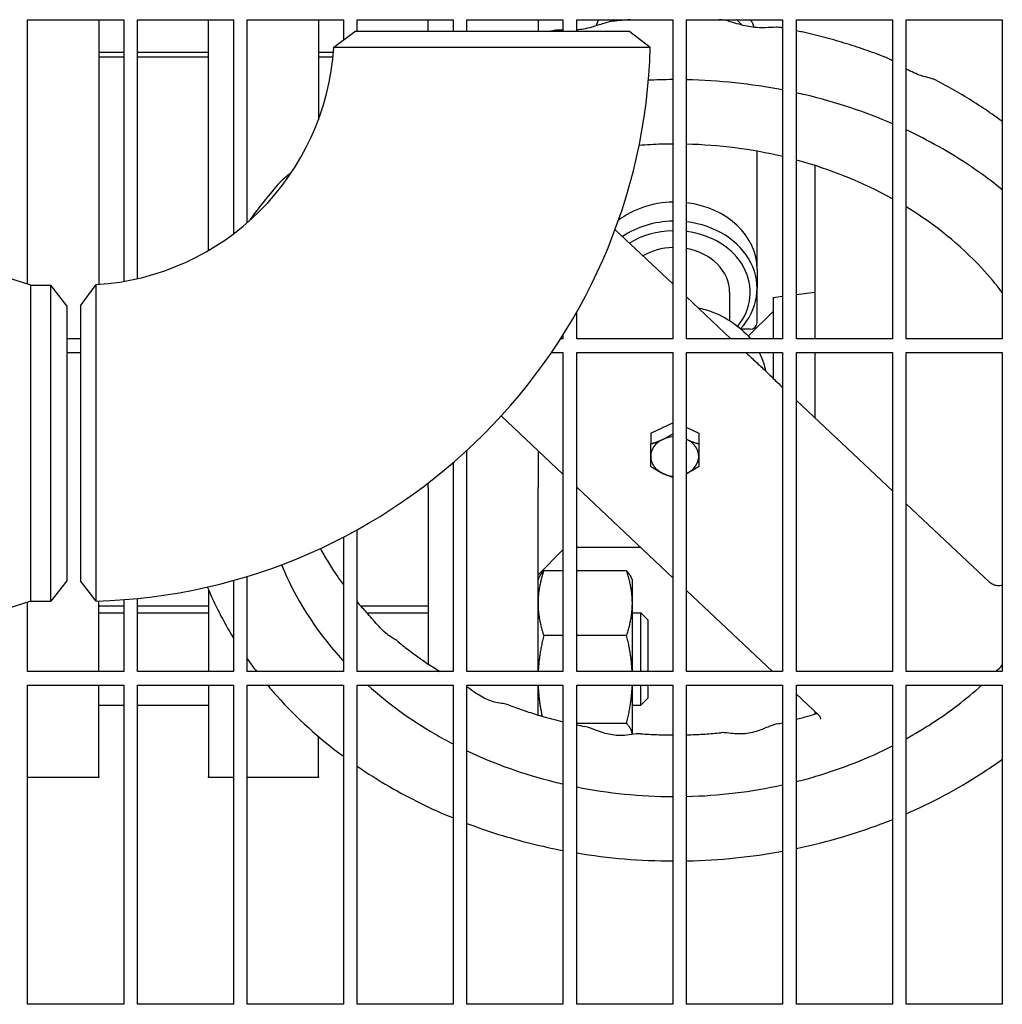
# Model space of a CAD drawing. Header units: inches. Extents: x 24 to 1128, y -69 to 748.
# Tile 645 of 656: x 753.1 to 762.05, y 613.56 to 622.53. Entities that reach past the tile are written whole.
import ezdxf

# ---------------------------------------------------------------- set-up
doc = ezdxf.new("R2010")
doc.units = ezdxf.units.IN
doc.header["$LTSCALE"] = 32
doc.header["$MEASUREMENT"] = 0
doc.layers.add('Visible (ANSI)', color=7, linetype='Continuous', lineweight=30)

msp = doc.modelspace()

# ---------------------------------------------------------------- linework, layer by layer
at = {"layer": 'Visible (ANSI)'}
for p, q in [((753.17313, 620.11814), (753.17313, 622.52603)), ((753.17313, 622.52603), (754.04813, 622.52603)), ((753.82063, 622.52603), (753.82063, 620.11447)), ((754.04813, 622.52603), (754.04813, 620.14221)), ((754.17313, 620.16736), (754.17313, 622.52603)), ((754.17313, 622.52603), (755.04813, 622.52603)), ((754.82063, 620.42411), (754.82063, 622.52603)), ((755.04813, 622.52603), (755.04813, 620.5758)), ((755.17313, 620.67733), (755.17313, 622.52603)), ((755.17313, 622.52603), (756.04813, 622.52603)), ((755.82063, 622.52603), (755.82063, 621.61435)), ((756.04813, 622.52603), (756.04813, 622.34102)), ((756.17313, 622.41853), (756.17313, 622.52603)), ((756.17313, 622.52603), (757.04813, 622.52603)), ((756.82063, 622.41853), (756.82063, 622.52603)), ((757.04813, 622.52603), (757.04813, 622.41853)), ((757.17313, 622.41853), (757.17313, 622.52603)), ((757.17313, 622.52603), (758.04813, 622.52603)), ((757.82063, 622.52603), (757.82063, 622.41853)), ((758.04813, 622.52603), (758.04813, 622.41853)), ((758.17313, 622.41853), (758.17313, 622.52603)), ((758.17313, 622.52603), (759.04813, 622.52603)), ((759.04813, 622.52603), (759.04813, 619.61978)), ((759.17313, 619.61978), (759.17313, 622.52603)), ((759.17313, 622.52603), (760.04813, 622.52603)), ((760.04813, 622.52603), (760.04813, 619.61978)), ((760.17313, 619.61978), (760.17313, 622.52603)), ((760.17313, 622.52603), (761.04813, 622.52603)), ((761.04813, 622.52603), (761.04813, 619.61978)), ((761.17313, 619.61978), (761.17313, 622.52603)), ((761.17313, 622.52603), (762.04813, 622.52603)), ((762.04813, 622.52603), (762.04813, 619.61978)), ((755.96074, 622.27621), (756.15263, 622.41853)), ((758.65753, 622.41853), (756.15263, 622.41853)), ((758.65763, 622.41853), (758.84318, 622.27615)), ((753.82063, 622.22954), (754.04813, 622.22954)), ((754.04813, 622.185), (753.82063, 622.185)), ((754.17313, 622.22954), (754.82063, 622.22954)), ((754.82063, 622.185), (754.17313, 622.185)), ((755.82063, 622.22954), (755.95739, 622.22954)), ((755.9533, 622.185), (755.82063, 622.185)), ((759.81563, 620.89123), (759.81563, 621.32732)), ((760.34063, 621.19824), (760.34063, 619.61978)), ((759.81563, 620.25205), (759.81563, 620.89123)), ((758.52168, 620.61497), (759.04813, 620.11886)), ((753.20347, 620.10853), (752.26413, 620.40605)), ((759.81563, 620.25205), (759.81563, 620.07876)), ((753.20347, 617.22853), (753.20347, 620.10853)), ((753.20347, 620.10853), (753.38626, 620.10853)), ((753.38626, 617.22853), (753.38626, 620.10853)), ((753.53013, 619.92103), (753.38626, 620.10853)), ((753.65513, 619.92103), (753.79745, 620.11292)), ((759.56563, 620.04266), (759.56563, 619.7854)), ((759.81563, 619.76883), (759.81563, 620.07876)), ((760.17313, 620.02296), (760.34063, 620.04353)), ((753.53013, 619.92103), (753.53013, 617.41603)), ((753.65513, 619.92103), (753.65513, 617.41613)), ((759.17313, 620.00106), (759.57774, 619.61978)), ((759.96063, 619.99687), (760.04813, 620.00762)), ((759.96063, 619.99687), (759.96063, 619.61978)), ((758.17313, 619.61978), (758.17313, 619.86436)), ((759.735, 619.6429), (759.96063, 619.86853)), ((758.04813, 619.6549), (758.04813, 619.61978)), ((759.75313, 619.70633), (759.67146, 619.70633)), ((753.65513, 619.61978), (753.53013, 619.61978)), ((758.04813, 619.61978), (758.02584, 619.61978)), ((759.04813, 619.61978), (758.17313, 619.61978)), ((760.04813, 619.61978), (759.17313, 619.61978)), ((761.04813, 619.61978), (760.17313, 619.61978)), ((762.04813, 619.61978), (761.17313, 619.61978)), ((753.53013, 619.49478), (753.65513, 619.49478)), ((757.94323, 619.49478), (758.04813, 619.49478)), ((758.04813, 619.49478), (758.04813, 616.58853)), ((758.17313, 616.58853), (758.17313, 619.49478)), ((758.17313, 619.49478), (759.04813, 619.49478)), ((759.04813, 619.49478), (759.04813, 616.58853)), ((759.17313, 616.58853), (759.17313, 619.49478)), ((759.17313, 619.49478), (760.04813, 619.49478)), ((759.96063, 619.49478), (759.96063, 619.2604)), ((760.04813, 619.49478), (760.04813, 616.58853)), ((760.17313, 616.58853), (760.17313, 619.49478)), ((760.17313, 619.49478), (761.04813, 619.49478)), ((760.34063, 619.49478), (760.34063, 618.90086)), ((761.04813, 619.49478), (761.04813, 616.58853)), ((761.17313, 616.58853), (761.17313, 619.49478)), ((761.17313, 619.49478), (762.04813, 619.49478)), ((762.04813, 619.49478), (762.04813, 616.58853)), ((760.0457, 619.1788), (760.04813, 619.1765)), ((760.17313, 619.05871), (761.04813, 618.23415)), ((757.48525, 618.9162), (758.04813, 618.38577)), ((758.95613, 618.81115), (759.04813, 618.85451)), ((758.84663, 618.75955), (758.95613, 618.81115)), ((758.84663, 618.75955), (758.84663, 618.66225)), ((759.17313, 618.8121), (759.17513, 618.81115)), ((759.17513, 618.81115), (759.28463, 618.75955)), ((759.28463, 618.75955), (759.28463, 618.66225)), ((757.17313, 616.58853), (757.17313, 618.6028)), ((757.82063, 618.60015), (757.82063, 618.26366)), ((757.04813, 618.49123), (757.04813, 616.58853)), ((756.82063, 618.26366), (756.82063, 618.30566)), ((756.82063, 618.26366), (756.82063, 616.65764)), ((757.82063, 616.58853), (757.82063, 618.26366)), ((758.17313, 618.26797), (759.04813, 617.44341)), ((761.17313, 618.11635), (761.93025, 617.40288)), ((756.17313, 616.58853), (756.17313, 617.88027)), ((756.04813, 617.81314), (756.04813, 616.58853)), ((758.04813, 617.69603), (757.82063, 617.46853)), ((758.75619, 617.71853), (758.17313, 617.71853)), ((758.04813, 617.50471), (757.8725, 617.50471)), ((758.62777, 617.50471), (758.17313, 617.50471)), ((753.53013, 617.41603), (753.38626, 617.22853)), ((753.79751, 617.23048), (753.65513, 617.41603)), ((755.04813, 617.41896), (755.04813, 616.58853)), ((755.17313, 616.58853), (755.17313, 617.45549)), ((757.82063, 617.42177), (757.83246, 617.44714)), ((758.67963, 617.42177), (758.66781, 617.44714)), ((758.67963, 617.21118), (758.67963, 617.42177)), ((754.82063, 617.33185), (754.82063, 616.58853)), ((759.17313, 617.32562), (759.95531, 616.58853)), ((753.82063, 616.58853), (753.82063, 617.23117)), ((754.04813, 617.24343), (754.04813, 616.58853)), ((754.17313, 616.58853), (754.17313, 617.25444)), ((753.20347, 617.22853), (752.26413, 616.93101)), ((753.17313, 616.58853), (753.17313, 617.21892)), ((753.20347, 617.22853), (753.38626, 617.22853)), ((754.04813, 617.185), (753.82063, 617.185)), ((754.82063, 617.185), (754.17313, 617.185)), ((756.82063, 617.185), (756.20661, 617.185)), ((758.67963, 616.58853), (758.67963, 617.21118)), ((753.82063, 617.12277), (754.04813, 617.12277)), ((754.17313, 617.12277), (754.82063, 617.12277)), ((756.26376, 617.12277), (756.82063, 617.12277)), ((758.67963, 617.12277), (758.75813, 617.12277)), ((758.75813, 616.58853), (758.75813, 617.12277)), ((758.82063, 617.06027), (758.75813, 617.12277)), ((758.82063, 617.06027), (758.82063, 616.58853)), ((758.04813, 616.91765), (757.8725, 616.91765)), ((758.62777, 616.91765), (758.17313, 616.91765)), ((754.04813, 616.58853), (753.17313, 616.58853)), ((755.04813, 616.58853), (754.17313, 616.58853)), ((756.04813, 616.58853), (755.17313, 616.58853)), ((757.04813, 616.58853), (756.17313, 616.58853)), ((758.04813, 616.58853), (757.17313, 616.58853)), ((759.04813, 616.58853), (758.17313, 616.58853)), ((760.04813, 616.58853), (759.17313, 616.58853)), ((761.04813, 616.58853), (760.17313, 616.58853)), ((762.04813, 616.58853), (761.17313, 616.58853)), ((753.17313, 613.55728), (753.17313, 616.46353)), ((753.17313, 616.46353), (754.04813, 616.46353)), ((753.82063, 615.62817), (753.82063, 616.46353)), ((754.04813, 616.46353), (754.04813, 613.55728)), ((754.17313, 613.55728), (754.17313, 616.46353)), ((754.17313, 616.46353), (755.04813, 616.46353)), ((754.82063, 616.46353), (754.82063, 615.62817)), ((755.04813, 616.46353), (755.04813, 613.55728)), ((755.17313, 613.55728), (755.17313, 616.46353)), ((755.17313, 616.46353), (756.04813, 616.46353)), ((756.04813, 616.46353), (756.04813, 613.55728)), ((756.17313, 613.55728), (756.17313, 616.46353)), ((756.17313, 616.46353), (757.04813, 616.46353)), ((757.04813, 616.46353), (757.04813, 613.55728)), ((757.17313, 613.55728), (757.17313, 616.46353)), ((757.17313, 616.46353), (758.04813, 616.46353)), ((757.82063, 616.1926), (757.82063, 616.46353)), ((758.04813, 616.46353), (758.04813, 613.55728)), ((758.17313, 613.55728), (758.17313, 616.46353)), ((758.17313, 616.46353), (759.04813, 616.46353)), ((758.67963, 616.01575), (758.67963, 616.46353)), ((758.75813, 616.28277), (758.75813, 616.46353)), ((758.82063, 616.46353), (758.82063, 616.34527)), ((759.04813, 616.46353), (759.04813, 613.55728)), ((759.17313, 613.55728), (759.17313, 616.46353)), ((759.17313, 616.46353), (760.04813, 616.46353)), ((760.04813, 616.46353), (760.04813, 613.55728)), ((760.17313, 613.55728), (760.17313, 616.46353)), ((760.17313, 616.46353), (761.04813, 616.46353)), ((761.04813, 616.46353), (761.04813, 613.55728)), ((761.17313, 613.55728), (761.17313, 616.46353)), ((761.17313, 616.46353), (762.04813, 616.46353)), ((762.04813, 616.46353), (762.04813, 613.55728)), ((758.82063, 616.34527), (758.75813, 616.28277)), ((760.17313, 616.38326), (760.37641, 616.1917)), ((753.82063, 616.28277), (754.04813, 616.28277)), ((754.17313, 616.28277), (754.82063, 616.28277)), ((758.67963, 616.28277), (758.75813, 616.28277)), ((760.34063, 616.22542), (760.34063, 616.2018)), ((758.62777, 616.11571), (758.17313, 616.11571)), ((755.82063, 615.62817), (755.82063, 615.99749)), ((753.82063, 615.62405), (753.17313, 615.62405)), ((753.82063, 615.62817), (753.82063, 615.62405)), ((754.82063, 615.62405), (754.82063, 615.62817)), ((755.04813, 615.62405), (754.82063, 615.62405)), ((755.82063, 615.62405), (755.17313, 615.62405)), ((755.82063, 615.62817), (755.82063, 615.62405)), ((754.04813, 613.55728), (753.17313, 613.55728)), ((755.04813, 613.55728), (754.17313, 613.55728)), ((756.04813, 613.55728), (755.17313, 613.55728)), ((757.04813, 613.55728), (756.17313, 613.55728)), ((758.04813, 613.55728), (757.17313, 613.55728)), ((759.04813, 613.55728), (758.17313, 613.55728)), ((760.04813, 613.55728), (759.17313, 613.55728)), ((761.04813, 613.55728), (760.17313, 613.55728)), ((762.04813, 613.55728), (761.17313, 613.55728))]:
    msp.add_line(p, q, dxfattribs=at)
for centre, radius, start, end in [((753.65513, 622.41853), 2.31, 273.532272, 356.467728), ((753.65513, 622.41853), 5.19, 271.571968, 358.428032), ((759.75313, 619.76883), 0.0625, 270, 0)]:
    msp.add_arc(centre, radius, start, end, dxfattribs=at)
for centre, major_axis, start_param, end_param in [((759.06563, 622.29398), (-0.75, 0), 5.8944442, 5.9935229), ((759.06563, 622.12069), (-0.75, 0), 5.5596017, 5.5956068), ((759.06563, 622.08459), (0.6875, 0), 2.2363209, 2.2421592), ((759.06563, 622.08459), (0.6875, 0), 0.8993681, 0.9052717), ((759.06563, 622.12069), (-0.75, 0), 3.7634774, 3.8651763), ((759.06563, 622.29398), (0.75, 0), 0.2679349, 0.3887411), ((759.06563, 620.25205), (0.75, 0), 1.5941318, 2.3259147), ((759.06563, 620.25205), (0.75, 0), 0, 1.4269676), ((759.06563, 620.07876), (-0.75, 0), 4.7357244, 5.4009814), ((759.06563, 620.07876), (0.75, 0), 5.6396939, 7.7101529), ((759.06563, 620.04266), (0.6875, 0), 1.5962536, 2.2149206), ((759.06563, 620.04266), (0.6875, 0), 5.6994016, 7.6969737), ((759.06563, 620.04266), (-0.5, 0), 4.7473961, 5.3303), ((759.06563, 620.04266), (0.5, 0), 0, 1.3541045), ((759.06563, 618.65634), (0.219, 0), 2.0897011, 2.0990891), ((759.06563, 618.65634), (0.219, 0), 1.0425035, 1.0518916), ((759.06563, 618.54774), (-0.219, 0), 5.2359878, 6.2831853), ((759.06563, 618.54774), (-0.219, 0), 4.7923829, 5.2359878), ((759.06563, 618.54774), (-0.219, 0), 4.1887902, 4.1993037), ((759.06563, 618.54774), (0.219, 0), 0, 1.0471976), ((759.06563, 618.54774), (-0.219, 0), 0, 1.0471976), ((759.06563, 618.54774), (0.219, 0), 5.2359878, 6.2831853), ((759.06563, 618.54774), (0.219, 0), 4.1887902, 4.632395), ((759.06563, 618.54774), (0.219, 0), 5.2254743, 5.2359878)]:
    msp.add_ellipse(centre, major_axis=major_axis, ratio=0.8162963, start_param=start_param, end_param=end_param, dxfattribs=at)
for points, weights in [([(757.82199, 622.52603), (757.82063, 622.49468), (757.82063, 622.46345)], [1.01033928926, 1.00617392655, 1]), ([(757.82063, 622.46345), (757.82063, 622.44101), (757.82133, 622.41853)], [1, 1.00442834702, 1.00782334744]), ([(758.84663, 618.66225), (758.90531, 618.67861), (758.95613, 618.70256)], [1, 1.0379548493, 1]), ([(758.95613, 618.70256), (758.9997, 618.72309), (759.04813, 618.75406)], [1, 1.03236715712, 1.00953015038]), ([(759.17313, 618.7035), (759.17413, 618.70303), (759.17513, 618.70256)], [1.00141277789, 1.00072004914, 1]), ([(759.17513, 618.70256), (759.22595, 618.67861), (759.28463, 618.66225)], [1, 1.0379548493, 1]), ([(758.84663, 618.54774), (758.84663, 618.59564), (758.84663, 618.66225)], [1, 1.0379548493, 1]), ([(759.28463, 618.66225), (759.28463, 618.59564), (759.28463, 618.54774)], [1, 1.0379548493, 1]), ([(758.84663, 618.45583), (758.84663, 618.49984), (758.84663, 618.54774)], [1, 1.0379548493, 1]), ([(759.28463, 618.54774), (759.28463, 618.49984), (759.28463, 618.45583)], [1, 1.0379548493, 1]), ([(758.95613, 618.39292), (758.90531, 618.41687), (758.84663, 618.45583)], [1, 1.0379548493, 1]), ([(759.28463, 618.45583), (759.22595, 618.41687), (759.17513, 618.39292)], [1, 1.0379548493, 1]), ([(759.04813, 618.3577), (758.9997, 618.37239), (758.95613, 618.39292)], [1.00953015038, 1.03236715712, 1]), ([(759.17513, 618.39292), (759.17413, 618.39245), (759.17313, 618.39198)], [1, 1.00072004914, 1.00141277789]), ([(757.8725, 617.50471), (757.82063, 617.34741), (757.82063, 617.21118)], [1, 1.0379548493, 1]), ([(757.83246, 617.44714), (757.84515, 617.47436), (757.8725, 617.50471)], [1.01895290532, 1.01965956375, 1]), ([(758.62777, 617.50471), (758.65511, 617.47436), (758.66781, 617.44714)], [1, 1.01965956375, 1.01895290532]), ([(758.67963, 617.21118), (758.67963, 617.34741), (758.62777, 617.50471)], [1, 1.0379548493, 1]), ([(757.82063, 617.21118), (757.82063, 617.07495), (757.8725, 616.91765)], [1, 1.0379548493, 1]), ([(758.62777, 616.91765), (758.67963, 617.07495), (758.67963, 617.21118)], [1, 1.0379548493, 1]), ([(757.8725, 616.91765), (757.83003, 616.74171), (757.82242, 616.58853)], [1, 1.03086465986, 1.01153140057]), ([(758.67784, 616.58853), (758.67023, 616.74171), (758.62777, 616.91765)], [1.01153140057, 1.03086465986, 1]), ([(757.82161, 616.46353), (757.82654, 616.32973), (757.85762, 616.1816)], [1.00903594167, 1.02855161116, 1.00975696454]), ([(758.62777, 616.11571), (758.6727, 616.30185), (758.67865, 616.46353)], [1, 1.03271291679, 1.00903594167]), ([(758.67936, 616.01571), (758.67602, 616.06214), (758.62777, 616.11571)], [1.00507466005, 1.03522053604, 1])]:
    msp.add_rational_spline(points, weights, degree=2, dxfattribs=at)
for points in [[(758.66431, 622.52603), (758.61065, 622.52203), (758.55706, 622.51722), (758.50359, 622.51161)], [(759.48964, 622.52429), (759.48208, 622.52489), (759.47452, 622.52547), (759.46695, 622.52603)], [(760.04813, 622.45049), (760.04282, 622.45148), (760.03751, 622.45247), (760.0322, 622.45344)], [(757.96479, 622.42702), (757.95157, 622.42424), (757.93837, 622.42141), (757.92518, 622.41853)], [(760.04813, 621.88579), (759.7616, 621.94149), (759.46777, 621.97275), (759.17313, 621.97885)], [(760.04813, 621.27913), (759.76403, 621.3465), (759.46918, 621.38453), (759.17313, 621.39191)], [(761.04813, 620.89415), (760.77906, 621.04405), (760.48354, 621.16346), (760.17313, 621.24741)], [(754.80936, 617.3585), (754.87598, 617.19901), (754.95584, 617.04341), (755.04813, 616.89314)], [(756.17313, 617.22314), (756.20037, 617.19154), (756.22848, 617.16034), (756.25743, 617.12957)], [(755.17313, 616.70359), (755.20052, 616.66481), (755.22875, 616.62645), (755.25782, 616.58853)], [(761.99149, 616.58853), (762.01065, 616.60777), (762.02953, 616.62721), (762.04813, 616.64683)], [(758.17313, 616.10261), (758.19645, 616.09773), (758.21983, 616.09303), (758.24327, 616.08852)], [(759.99644, 616.11083), (760.01371, 616.11462), (760.03094, 616.11851), (760.04813, 616.12251)], [(758.17313, 615.53734), (758.4594, 615.48023), (758.75368, 615.45074), (759.04813, 615.44962)], [(759.17313, 615.45085), (759.46842, 615.45774), (759.76272, 615.49318), (760.04813, 615.55626)], [(758.17313, 614.93623), (758.461, 614.88843), (758.75451, 614.86384), (759.04813, 614.86291)]]:
    msp.add_open_spline(points, degree=3, dxfattribs=at)
for points, knots in [([(760.0322, 622.45344), (760.01486, 622.45662), (760.0016, 622.45692), (759.95533, 622.45696), (759.9269, 622.45364), (759.86801, 622.45171), (759.84103, 622.45189), (759.78969, 622.45557), (759.76579, 622.45852), (759.71798, 622.46692), (759.69415, 622.47234), (759.64496, 622.48534), (759.61977, 622.49308), (759.56226, 622.51042), (759.53138, 622.521), (759.48964, 622.52429)], [4.6242204, 4.6242204, 4.6242204, 4.6242204, 4.7454793, 4.7454793, 5.0839728, 5.0839728, 5.342206, 5.342206, 5.5592612, 5.5592612, 5.7738315, 5.7738315, 6.0088897, 6.0088897, 6.316688, 6.316688, 6.316688, 6.316688]), ([(758.04813, 622.43098), (758.04051, 622.43123), (758.0329, 622.43145), (758.00828, 622.43182), (757.9912, 622.43257), (757.96479, 622.42702)], [9.59139022, 9.59139022, 9.59139022, 9.59139022, 9.67563677, 9.67563677, 9.85950278, 9.85950278, 9.85950278, 9.85950278]), ([(758.50359, 622.51161), (758.47117, 622.50821), (758.44525, 622.50025), (758.38343, 622.48091), (758.3474, 622.46828), (758.28492, 622.45091), (758.25939, 622.44492), (758.21364, 622.43676), (758.19314, 622.43407), (758.17313, 622.4323)], [8.17390711, 8.17390711, 8.17390711, 8.17390711, 8.41280823, 8.41280823, 8.74992736, 8.74992736, 8.97789549, 8.97789549, 9.16601329, 9.16601329, 9.16601329, 9.16601329]), ([(760.97932, 622.18483), (760.91869, 622.20859), (760.85746, 622.2312), (760.73392, 622.27411), (760.6716, 622.2944), (760.546, 622.33264), (760.48272, 622.35057), (760.35531, 622.38407), (760.29118, 622.39963), (760.20887, 622.41795), (760.19101, 622.42183), (760.17313, 622.42561)], [3.55094078, 3.55094078, 3.55094078, 3.55094078, 3.59628322, 3.59628322, 3.64162566, 3.64162566, 3.6869681, 3.6869681, 3.73231054, 3.73231054, 3.74484398, 3.74484398, 3.74484398, 3.74484398]), ([(755.96074, 622.27621), (755.96074, 622.27621), (755.98247, 622.27621), (756.08179, 622.27619), (756.17603, 622.27618), (756.42285, 622.27616), (756.57471, 622.27615), (756.9276, 622.27614), (757.13156, 622.27614), (757.54226, 622.27614), (757.74875, 622.27614), (758.13612, 622.27615), (758.31547, 622.27615), (758.60371, 622.27615), (758.71266, 622.27615), (758.82057, 622.27615), (758.84298, 622.27615), (758.84306, 622.27615)], [-3.1415927, -3.1415927, -3.1415927, -3.1415927, -2.8430695, -2.8430695, -2.443153, -2.443153, -2.0473049, -2.0473049, -1.6177304, -1.6177304, -1.1908901, -1.1908901, -0.7477569, -0.7477569, -0.3060972, -0.3060972, 0, 0, 0, 0]), ([(761.04813, 622.15134), (761.03903, 622.15644), (761.02975, 622.16144), (761.00717, 622.17291), (760.99371, 622.17919), (760.97932, 622.18483)], [5.90945296, 5.90945296, 5.90945296, 5.90945296, 5.98952703, 5.98952703, 6.09955638, 6.09955638, 6.09955638, 6.09955638]), ([(761.44303, 621.97451), (761.43292, 621.97976), (761.42508, 621.98267), (761.40415, 621.98991), (761.39372, 621.99241), (761.36016, 622.00096), (761.33597, 622.00703), (761.28752, 622.02341), (761.26531, 622.03208), (761.22121, 622.05214), (761.1994, 622.06324), (761.1758, 622.0763), (761.17447, 622.07704), (761.17313, 622.07779)], [4.52968977, 4.52968977, 4.52968977, 4.52968977, 4.60213737, 4.60213737, 4.75086156, 4.75086156, 5.06483488, 5.06483488, 5.29825433, 5.29825433, 5.51162426, 5.51162426, 5.52437364, 5.52437364, 5.52437364, 5.52437364]), ([(759.04813, 621.97993), (759.00782, 621.9798), (758.96751, 621.97919), (758.8935, 621.97722), (758.85979, 621.97599), (758.8261, 621.97444)], [4.002673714, 4.002673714, 4.002673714, 4.002673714, 4.031185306, 4.031185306, 4.055050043, 4.055050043, 4.055050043, 4.055050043]), ([(762.04813, 621.59791), (762.01769, 621.62041), (761.98691, 621.64256), (761.90167, 621.70221), (761.84654, 621.73898), (761.73437, 621.81024), (761.67733, 621.84473), (761.56148, 621.91138), (761.50267, 621.94354), (761.44303, 621.97451)], [3.26257085, 3.26257085, 3.26257085, 3.26257085, 3.28982242, 3.28982242, 3.33720649, 3.33720649, 3.38459056, 3.38459056, 3.43197463, 3.43197463, 3.43197463, 3.43197463]), ([(761.04813, 621.57828), (760.79654, 621.68699), (760.53116, 621.77501), (760.22943, 621.84715), (760.20132, 621.85361), (760.17313, 621.85984)], [3.51172904, 3.51172904, 3.51172904, 3.51172904, 3.71364184, 3.71364184, 3.73431385, 3.73431385, 3.73431385, 3.73431385]), ([(762.04813, 620.97769), (761.86991, 621.1222), (761.6755, 621.2539), (761.37235, 621.4243), (761.27396, 621.47486), (761.17313, 621.52205)], [3.21648682, 3.21648682, 3.21648682, 3.21648682, 3.39549816, 3.39549816, 3.47797446, 3.47797446, 3.47797446, 3.47797446]), ([(759.04813, 621.39321), (759.01481, 621.39308), (758.98149, 621.39256), (758.8788, 621.38976), (758.80948, 621.3862), (758.74036, 621.38096)], [4.003515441, 4.003515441, 4.003515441, 4.003515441, 4.031890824, 4.031890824, 4.091012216, 4.091012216, 4.091012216, 4.091012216]), ([(755.58462, 621.14842), (755.58033, 621.14412), (755.57611, 621.13996), (755.55565, 621.1201), (755.54055, 621.1065), (755.51145, 621.08129), (755.49871, 621.07139), (755.47903, 621.05258), (755.47515, 621.04872), (755.47076, 621.04384)], [7.1310547, 7.1310547, 7.1310547, 7.1310547, 7.18846203, 7.18846203, 7.41453862, 7.41453862, 7.66541003, 7.66541003, 7.72218729, 7.72218729, 7.72218729, 7.72218729]), ([(755.47076, 621.04384), (755.4218, 620.98946), (755.37454, 620.93388), (755.28358, 620.82048), (755.23988, 620.76265), (755.19521, 620.69979), (755.19239, 620.6958), (755.18958, 620.6918)], [4.93560296, 4.93560296, 4.93560296, 4.93560296, 4.98965404, 4.98965404, 5.04370512, 5.04370512, 5.04736406, 5.04736406, 5.04736406, 5.04736406]), ([(762.04813, 620.04131), (761.99019, 620.1177), (761.92772, 620.19194), (761.66559, 620.4737), (761.4334, 620.66211), (761.17313, 620.82119)], [2.98212066, 2.98212066, 2.98212066, 2.98212066, 3.0772631, 3.0772631, 3.35584368, 3.35584368, 3.35584368, 3.35584368]), ([(753.79751, 617.2306), (753.79751, 617.23068), (753.79751, 617.25309), (753.79751, 617.361), (753.79751, 617.46995), (753.79751, 617.75819), (753.79752, 617.93754), (753.79752, 618.32491), (753.79752, 618.5314), (753.79752, 618.9421), (753.79752, 619.14607), (753.79751, 619.49895), (753.7975, 619.65081), (753.79748, 619.89763), (753.79747, 619.99187), (753.79746, 620.09119), (753.79745, 620.11292), (753.79745, 620.11292)], [0, 0, 0, 0, 0.3060972, 0.3060972, 0.7477569, 0.7477569, 1.1908901, 1.1908901, 1.6177304, 1.6177304, 2.0473049, 2.0473049, 2.443153, 2.443153, 2.8430695, 2.8430695, 3.1415927, 3.1415927, 3.1415927, 3.1415927]), ([(759.27848, 619.90179), (759.29976, 619.89708), (759.32083, 619.89167), (759.42698, 619.86048), (759.50783, 619.82359), (759.64663, 619.7324), (759.70588, 619.67967), (759.75465, 619.61978)], [2.54912276, 2.54912276, 2.54912276, 2.54912276, 2.63011229, 2.63011229, 2.96226436, 2.96226436, 3.26872579, 3.26872579, 3.26872579, 3.26872579]), ([(759.71191, 619.49478), (759.73897, 619.46998), (759.76634, 619.4449), (759.82214, 619.39306), (759.85057, 619.36627), (759.90716, 619.31218), (759.93532, 619.28491), (759.99102, 619.23099), (760.01858, 619.20435), (760.0457, 619.1788)], [0.3343578, 0.3343578, 0.3343578, 0.3343578, 0.649851, 0.649851, 0.9747765, 0.9747765, 1.2997021, 1.2997021, 1.6246276, 1.6246276, 1.6246276, 1.6246276]), ([(759.8357, 619.49478), (759.851, 619.46419), (759.86381, 619.43254), (759.88146, 619.376), (759.8875, 619.35145), (759.89199, 619.32666)], [3.46787863, 3.46787863, 3.46787863, 3.46787863, 3.60584317, 3.60584317, 3.70870115, 3.70870115, 3.70870115, 3.70870115]), ([(755.83811, 617.70995), (755.85851, 617.67162), (755.88003, 617.63357), (755.92713, 617.55516), (755.95288, 617.51485), (756.00182, 617.44269), (756.02456, 617.41069), (756.04813, 617.37902)], [5.97905955, 5.97905955, 5.97905955, 5.97905955, 6.02517433, 6.02517433, 6.07494962, 6.07494962, 6.11525875, 6.11525875, 6.11525875, 6.11525875]), ([(755.48402, 617.56144), (755.60904, 617.25757), (755.79132, 616.97056), (756.03034, 616.70384), (756.0392, 616.69407), (756.04813, 616.68435)], [5.89334299, 5.89334299, 5.89334299, 5.89334299, 6.20090085, 6.20090085, 6.21264692, 6.21264692, 6.21264692, 6.21264692]), ([(762.04813, 617.37383), (762.0417, 617.37202), (762.0344, 617.37058), (762.01303, 617.36861), (761.99756, 617.36952), (761.96958, 617.37714), (761.95722, 617.3829), (761.94061, 617.39385), (761.93504, 617.39836), (761.93025, 617.40288)], [0.736914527, 0.736914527, 0.736914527, 0.736914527, 0.748831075, 0.748831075, 0.767800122, 0.767800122, 0.783960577, 0.783960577, 0.793911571, 0.793911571, 0.793911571, 0.793911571]), ([(756.53405, 616.8702), (756.52804, 616.87519), (756.52345, 616.87837), (756.51156, 616.8864), (756.50581, 616.88977), (756.4866, 616.90139), (756.47328, 616.90951), (756.44235, 616.93189), (756.42551, 616.9456), (756.39269, 616.97651), (756.37704, 616.99273), (756.34411, 617.02943), (756.32668, 617.05014), (756.29248, 617.09048), (756.27579, 617.11006), (756.25743, 617.12957)], [4.614417, 4.614417, 4.614417, 4.614417, 4.6692884, 4.6692884, 4.7779163, 4.7779163, 5.0330398, 5.0330398, 5.2845843, 5.2845843, 5.4937514, 5.4937514, 5.7078219, 5.7078219, 5.8900345, 5.8900345, 5.8900345, 5.8900345]), ([(756.53405, 616.8702), (756.56911, 616.84112), (756.60502, 616.8126), (756.67845, 616.75676), (756.71598, 616.72943), (756.7926, 616.67604), (756.83168, 616.64997), (756.89058, 616.6124), (756.90982, 616.60039), (756.92922, 616.58853)], [0.06362816, 0.06362816, 0.06362816, 0.06362816, 0.10695531, 0.10695531, 0.15028247, 0.15028247, 0.19360963, 0.19360963, 0.214351, 0.214351, 0.214351, 0.214351]), ([(755.35802, 616.46353), (755.38633, 616.42972), (755.41532, 616.39631), (755.62337, 616.16479), (755.8258, 615.9813), (756.04813, 615.8163)], [6.16896611, 6.16896611, 6.16896611, 6.16896611, 6.20222551, 6.20222551, 6.40230586, 6.40230586, 6.40230586, 6.40230586]), ([(756.27114, 616.46353), (756.45434, 616.29831), (756.659, 616.1497), (756.93527, 615.98892), (756.99123, 615.95817), (757.04813, 615.92868)], [6.30497507, 6.30497507, 6.30497507, 6.30497507, 6.52080904, 6.52080904, 6.57437607, 6.57437607, 6.57437607, 6.57437607]), ([(757.55048, 616.28479), (757.54128, 616.2883), (757.53443, 616.29004), (757.51864, 616.29372), (757.51145, 616.29478), (757.48221, 616.29912), (757.46235, 616.30145), (757.41791, 616.31166), (757.39627, 616.31813), (757.35444, 616.33473), (757.33459, 616.34411), (757.29421, 616.36626), (757.27376, 616.37894), (757.22966, 616.40827), (757.20603, 616.42518), (757.17842, 616.44389), (757.17578, 616.44567), (757.17313, 616.44744)], [4.5158892, 4.5158892, 4.5158892, 4.5158892, 4.5715568, 4.5715568, 4.6668468, 4.6668468, 4.977215, 4.977215, 5.2304836, 5.2304836, 5.4440325, 5.4440325, 5.6538051, 5.6538051, 5.8872305, 5.8872305, 5.9116988, 5.9116988, 5.9116988, 5.9116988]), ([(761.17313, 615.97681), (761.25313, 616.02094), (761.33111, 616.0676), (761.56896, 616.22172), (761.72074, 616.33783), (761.86012, 616.46353)], [7.73440267, 7.73440267, 7.73440267, 7.73440267, 7.81109769, 7.81109769, 7.97530625, 7.97530625, 7.97530625, 7.97530625]), ([(757.55048, 616.28479), (757.59466, 616.26794), (757.6393, 616.25181), (757.72945, 616.22105), (757.77496, 616.20641), (757.86676, 616.17865), (757.91304, 616.16554), (757.98903, 616.14542), (758.01852, 616.13796), (758.04813, 616.1308)], [0.41983106, 0.41983106, 0.41983106, 0.41983106, 0.46100831, 0.46100831, 0.50218556, 0.50218556, 0.54336281, 0.54336281, 0.56928202, 0.56928202, 0.56928202, 0.56928202]), ([(760.17313, 616.1536), (760.20825, 616.16291), (760.24316, 616.17266), (760.30519, 616.19086), (760.33239, 616.19914), (760.35944, 616.2077)], [1.17100138, 1.17100138, 1.17100138, 1.17100138, 1.20201322, 1.20201322, 1.226433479, 1.226433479, 1.226433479, 1.226433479]), ([(760.37641, 616.1917), (760.378, 616.19021), (760.37973, 616.18834), (760.38314, 616.18393), (760.38481, 616.18139), (760.38776, 616.17589), (760.38904, 616.17293), (760.391, 616.16704), (760.3917, 616.16411), (760.39255, 616.15872), (760.39271, 616.15627), (760.39271, 616.15421)], [0.74524636, 0.74524636, 0.74524636, 0.74524636, 0.80055957, 0.80055957, 0.85587277, 0.85587277, 0.91118597, 0.91118597, 0.96649917, 0.96649917, 1.02181237, 1.02181237, 1.02181237, 1.02181237]), ([(758.75748, 616.02141), (758.74142, 616.02254), (758.72941, 616.02163), (758.68496, 616.01741), (758.65818, 616.01179), (758.60217, 616.00615), (758.57612, 616.005), (758.5275, 616.00709), (758.50501, 616.0096), (758.46037, 616.01779), (758.43822, 616.02338), (758.39218, 616.03755), (758.36855, 616.04631), (758.31358, 616.06736), (758.28444, 616.08061), (758.24327, 616.08852)], [4.6454518, 4.6454518, 4.6454518, 4.6454518, 4.7535288, 4.7535288, 5.0875475, 5.0875475, 5.3493182, 5.3493182, 5.5671279, 5.5671279, 5.7793789, 5.7793789, 6.0105894, 6.0105894, 6.3155453, 6.3155453, 6.3155453, 6.3155453]), ([(759.99644, 616.11083), (759.96341, 616.10359), (759.9384, 616.09289), (759.87804, 616.06837), (759.84403, 616.0543), (759.78602, 616.03633), (759.7628, 616.03061), (759.71807, 616.02291), (759.69654, 616.02073), (759.65336, 616.01914), (759.63179, 616.0199), (759.58668, 616.02356), (759.56426, 616.02693), (759.52549, 616.03105), (759.51038, 616.0331), (759.48622, 616.03077)], [4.6596684, 4.6596684, 4.6596684, 4.6596684, 4.9051931, 4.9051931, 5.2381409, 5.2381409, 5.4617737, 5.4617737, 5.6728908, 5.6728908, 5.8958749, 5.8958749, 6.1633265, 6.1633265, 6.3244074, 6.3244074, 6.3244074, 6.3244074]), ([(758.75748, 616.02141), (758.80597, 616.018), (758.85454, 616.0154), (758.95146, 616.01182), (758.99979, 616.01083), (759.04813, 616.01064)], [0.771046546, 0.771046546, 0.771046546, 0.771046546, 0.811707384, 0.811707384, 0.852083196, 0.852083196, 0.852083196, 0.852083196]), ([(759.17313, 616.01192), (759.18048, 616.01209), (759.18783, 616.01229), (759.24382, 616.01394), (759.29243, 616.01618), (759.38947, 616.02227), (759.43791, 616.02612), (759.48622, 616.03077)], [0.886889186, 0.886889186, 0.886889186, 0.886889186, 0.89302906, 0.89302906, 0.933689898, 0.933689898, 0.974350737, 0.974350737, 0.974350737, 0.974350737]), ([(760.17313, 615.58579), (760.2322, 615.60065), (760.29084, 615.61671), (760.59258, 615.70614), (760.82726, 615.79901), (761.04813, 615.91075)], [7.43913968, 7.43913968, 7.43913968, 7.43913968, 7.48842009, 7.48842009, 7.69495908, 7.69495908, 7.69495908, 7.69495908]), ([(757.17313, 615.86662), (757.42273, 615.74806), (757.68864, 615.6532), (757.99196, 615.57732), (758.02, 615.5706), (758.04813, 615.56414)], [6.61314557, 6.61314557, 6.61314557, 6.61314557, 6.8427785, 6.8427785, 6.86607917, 6.86607917, 6.86607917, 6.86607917]), ([(756.17313, 615.72691), (756.26829, 615.66136), (756.36672, 615.59908), (756.65245, 615.43328), (756.84653, 615.33778), (757.04813, 615.2548)], [6.43920309, 6.43920309, 6.43920309, 6.43920309, 6.52216364, 6.52216364, 6.67307621, 6.67307621, 6.67307621, 6.67307621]), ([(761.17313, 615.29289), (761.4122, 615.39689), (761.63996, 615.51871), (761.91935, 615.69965), (761.98453, 615.74438), (762.04813, 615.7906)], [7.6297901, 7.6297901, 7.6297901, 7.6297901, 7.81081366, 7.81081366, 7.86752511, 7.86752511, 7.86752511, 7.86752511]), ([(757.17313, 615.20531), (757.36264, 615.13321), (757.55819, 615.072), (757.85377, 614.99834), (757.95058, 614.97708), (758.04813, 614.9585)], [6.70403531, 6.70403531, 6.70403531, 6.70403531, 6.84382621, 6.84382621, 6.9109128, 6.9109128, 6.9109128, 6.9109128]), ([(760.17313, 614.97645), (760.31569, 615.00615), (760.45649, 615.0416), (760.74927, 615.12841), (760.90066, 615.18115), (761.04813, 615.24054)], [7.39004887, 7.39004887, 7.39004887, 7.39004887, 7.48856444, 7.48856444, 7.59849036, 7.59849036, 7.59849036, 7.59849036]), ([(759.17313, 614.86393), (759.17608, 614.86399), (759.17903, 614.86405), (759.47323, 614.87029), (759.76374, 614.89975), (760.04813, 614.95196)], [7.16415433, 7.16415433, 7.16415433, 7.16415433, 7.16613211, 7.16613211, 7.36135294, 7.36135294, 7.36135294, 7.36135294])]:
    msp.add_open_spline(points, degree=3, knots=knots, dxfattribs=at)

doc.saveas('drawing.dxf')
